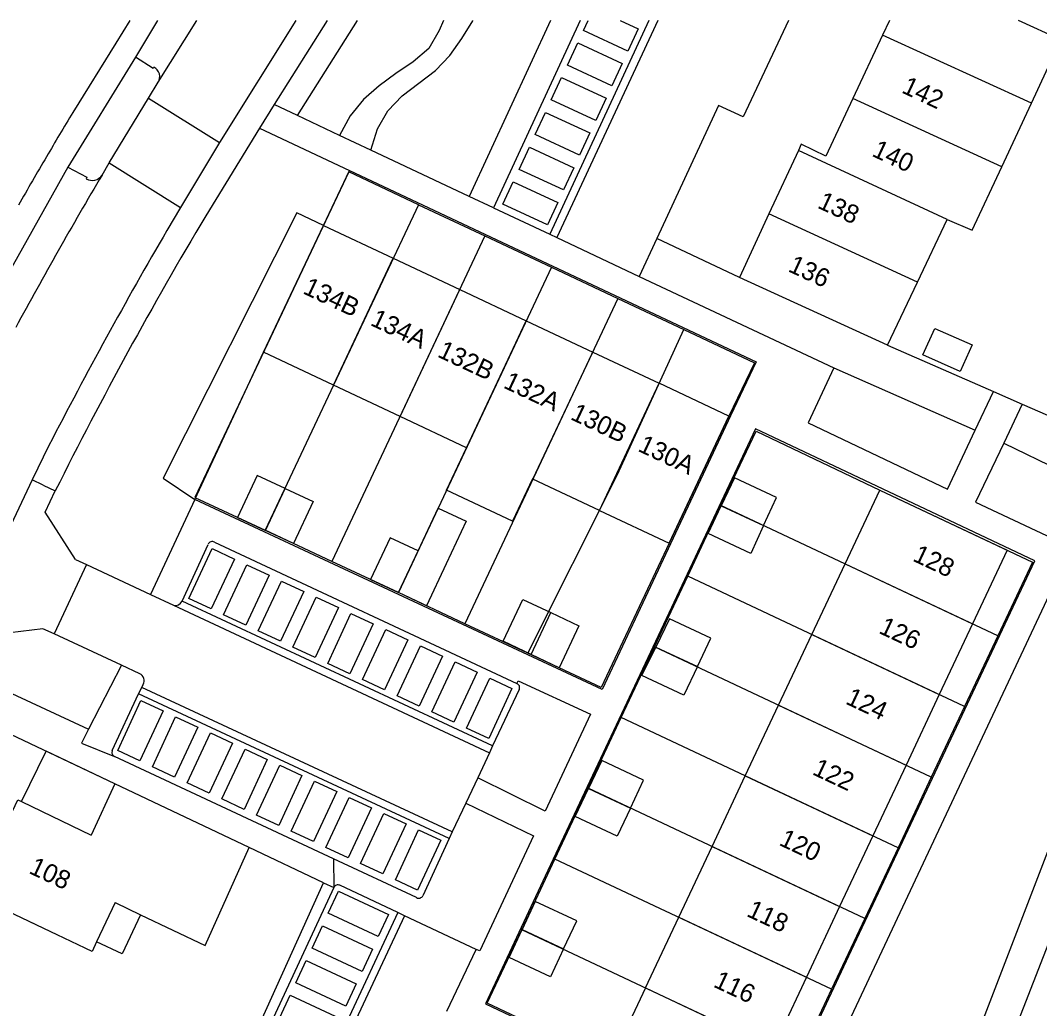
# Model space of a CAD drawing. Extents: x 194485 to 197793, y 468269 to 470822.
# Drawn here: x 195519.5 to 195586.1, y 470757.8 to 470822.3 of the extents above; entities that cross this region are included whole.
import ezdxf

# ---------------------------------------------------------------- set-up
doc = ezdxf.new("R2010")
doc.units = 0
for name, color, linetype in [('BGT grensvlak begroeid terreindeel', 7, 'Continuous'), ('BGT grensvlak gebouwinstallatie plus 1', 7, 'Continuous'), ('BGT grensvlak onbegroeid terreindeel', 7, 'Continuous'), ('BGT grensvlak overig bouwwerk uitbreiding populatie', 7, 'Continuous'), ('BGT grensvlak pand op maaiveld', 7, 'Continuous'), ('BGT grensvlak pand op maaiveld LR', 7, 'Continuous'), ('BGT grensvlak vegetatieobject', 7, 'Continuous'), ('BGT grensvlak wegdeel', 7, 'Continuous'), ('BGT lijnelement scheiding hek', 7, 'Continuous'), ('BGT tekst huisnummerreeks', 7, 'Continuous'), ('GEM grensvlak WOZ_BRK percelen', 7, 'Continuous')]:
    doc.layers.add(name, color=color, linetype=linetype)

msp = doc.modelspace()

# ---------------------------------------------------------------- linework, layer by layer
at = {"layer": 'BGT grensvlak begroeid terreindeel'}
for p, q in [((195537.621, 470816.066), (195541.523, 470822.285)), ((195554.127, 470822.285), (195548.827, 470810.792)), ((195572.643, 470799.595), (195581.871, 470795.517)), ((195526.117, 470780.175), (195523.975, 470775.991))]:
    msp.add_line(p, q, dxfattribs=at)
for points in [[(195539.317, 470808.899), (195537.569, 470809.726), (195528.841, 470792.386), (195530.903, 470790.999)], [(195583.73, 470794.677), (195587.422, 470792.892), (195588.169, 470795.816)]]:
    msp.add_lwpolyline(points, dxfattribs=at)
at = {"layer": 'BGT grensvlak gebouwinstallatie plus 1'}
for p, q in [((195519.597, 470771.274), (195521.196, 470774.557)), ((195525.679, 470772.429), (195521.196, 470774.557)), ((195527.372, 470763.884), (195526.172, 470761.326)), ((195526.172, 470761.326), (195524.5, 470762.121))]:
    msp.add_line(p, q, dxfattribs=at)
at = {"layer": 'BGT grensvlak onbegroeid terreindeel'}
for p, q in [((195539.317, 470808.899), (195541.003, 470812.482)), ((195566.481, 470805.505), (195561.082, 470808.047)), ((195530.903, 470790.999), (195535.405, 470800.622)), ((195576.152, 470801.066), (195583.061, 470798.048)), ((195584.942, 470797.226), (195588.169, 470795.816)), ((195532.942, 470751.865), (195539.307, 470765.961))]:
    msp.add_line(p, q, dxfattribs=at)
at = {"layer": 'BGT grensvlak overig bouwwerk uitbreiding populatie'}
for p, q in [((195578.451, 470800.44), (195579.222, 470802.175)), ((195579.222, 470802.175), (195581.667, 470801.088)), ((195580.894, 470799.353), (195578.451, 470800.44)), ((195581.667, 470801.088), (195580.894, 470799.353))]:
    msp.add_line(p, q, dxfattribs=at)
at = {"layer": 'BGT grensvlak pand op maaiveld'}
for p, q in [((195576.271, 470822.285), (195575.824, 470821.329)), ((195575.824, 470821.329), (195573.889, 470817.19)), ((195585.537, 470816.872), (195587.468, 470821.014)), ((195583.606, 470812.73), (195585.537, 470816.872)), ((195570.322, 470813.799), (195568.401, 470809.651)), ((195568.401, 470809.651), (195566.481, 470805.505)), ((195578.104, 470805.198), (195580.038, 470809.293)), ((195535.405, 470800.622), (195539.317, 470808.899)), ((195539.317, 470808.899), (195543.865, 470806.759)), ((195543.865, 470806.759), (195548.209, 470804.716)), ((195576.152, 470801.066), (195566.481, 470805.505)), ((195576.152, 470801.066), (195578.104, 470805.198)), ((195548.209, 470804.716), (195552.552, 470802.672)), ((195552.552, 470802.672), (195556.895, 470800.629)), ((195539.967, 470798.472), (195535.405, 470800.622)), ((195556.895, 470800.629), (195561.239, 470798.586)), ((195544.309, 470796.426), (195539.967, 470798.472)), ((195548.651, 470794.38), (195544.309, 470796.426)), ((195552.993, 470792.334), (195552.966, 470792.347)), ((195557.335, 470790.288), (195552.993, 470792.334)), ((195571.201, 470782.172), (195573.373, 470786.786)), ((195581.695, 470782.873), (195579.525, 470778.258)), ((195569.028, 470777.559), (195571.201, 470782.172)), ((195579.525, 470778.258), (195577.355, 470773.643)), ((195566.855, 470772.945), (195569.028, 470777.559)), ((195577.355, 470773.643), (195575.184, 470769.028)), ((195564.683, 470768.33), (195566.855, 470772.945)), ((195525.679, 470772.429), (195524.142, 470769.088)), ((195534.451, 470768.266), (195525.679, 470772.429)), ((195519.597, 470771.274), (195524.142, 470769.088)), ((195575.184, 470769.028), (195573.014, 470764.413)), ((195562.51, 470763.716), (195564.683, 470768.33)), ((195525.699, 470764.686), (195524.5, 470762.121)), ((195525.699, 470764.686), (195527.372, 470763.884)), ((195573.014, 470764.413), (195570.844, 470759.798)), ((195560.337, 470759.102), (195562.51, 470763.716)), ((195570.844, 470759.798), (195568.674, 470755.183))]:
    msp.add_line(p, q, dxfattribs=at)
for points in [[(195573.889, 470817.19), (195572.124, 470813.413), (195570.504, 470814.191), (195570.322, 470813.799)], [(195580.038, 470809.293), (195581.671, 470808.579), (195583.606, 470812.73)], [(195557.335, 470790.288), (195561.894, 470788.139), (195565.787, 470796.446), (195561.239, 470798.586)], [(195552.966, 470792.347), (195551.664, 470789.584), (195547.349, 470791.617), (195548.651, 470794.38)], [(195536.813, 470791.715), (195534.986, 470792.568), (195533.692, 470789.822), (195535.519, 470788.969)], [(195568.053, 470789.298), (195568.898, 470791.118), (195566.146, 470792.404), (195565.288, 470790.59)], [(195536.813, 470791.715), (195538.639, 470790.863), (195537.345, 470788.117), (195535.519, 470788.969)], [(195573.373, 470786.786), (195575.641, 470791.602), (195583.959, 470787.689), (195581.695, 470782.873)], [(195568.053, 470789.298), (195567.207, 470787.478), (195564.429, 470788.776), (195565.288, 470790.59)], [(195545.502, 470787.647), (195546.802, 470790.432), (195548.63, 470789.579), (195547.33, 470786.794)], [(195545.502, 470787.647), (195543.673, 470788.5), (195542.379, 470785.767), (195544.208, 470784.914)], [(195547.33, 470786.794), (195546.036, 470784.061), (195544.208, 470784.914)], [(195552.868, 470780.874), (195551.043, 470781.737), (195552.328, 470784.474), (195554.153, 470783.611)], [(195554.153, 470783.611), (195555.977, 470782.749), (195554.692, 470780.012), (195552.868, 470780.874)], [(195563.729, 470780.087), (195564.613, 470781.947), (195561.916, 470783.214), (195561.012, 470781.364)], [(195563.729, 470780.087), (195562.845, 470778.227), (195560.108, 470779.513), (195561.012, 470781.364)], [(195559.354, 470770.836), (195560.214, 470772.662), (195557.477, 470773.948), (195556.617, 470772.122)], [(195559.354, 470770.836), (195558.493, 470769.009), (195555.756, 470770.295), (195556.617, 470772.122)], [(195524.5, 470762.121), (195524.206, 470761.491), (195516.418, 470765.182), (195519.343, 470771.396), (195519.597, 470771.274)], [(195527.372, 470763.884), (195531.576, 470761.869), (195534.451, 470768.266)], [(195554.994, 470761.653), (195555.85, 470763.481), (195553.144, 470764.75), (195552.288, 470762.922)], [(195554.994, 470761.653), (195554.137, 470759.825), (195551.431, 470761.094), (195552.288, 470762.922)], [(195560.337, 470759.102), (195558.076, 470754.3), (195566.41, 470750.367), (195568.674, 470755.183)]]:
    msp.add_lwpolyline(points, dxfattribs=at)
at = {"layer": 'BGT grensvlak pand op maaiveld LR'}
for p, q in [((195587.468, 470821.014), (195584.699, 470822.285)), ((195585.537, 470816.872), (195575.824, 470821.329)), ((195583.606, 470812.73), (195573.889, 470817.19)), ((195580.038, 470809.293), (195570.322, 470813.799)), ((195578.104, 470805.198), (195568.401, 470809.651)), ((195539.967, 470798.472), (195543.865, 470806.759)), ((195544.309, 470796.426), (195548.209, 470804.716)), ((195548.651, 470794.38), (195552.552, 470802.672)), ((195552.993, 470792.334), (195556.895, 470800.629)), ((195557.335, 470790.288), (195561.239, 470798.586)), ((195535.519, 470788.969), (195536.813, 470791.715)), ((195565.288, 470790.59), (195568.053, 470789.298)), ((195544.208, 470784.914), (195545.502, 470787.647)), ((195573.373, 470786.786), (195581.695, 470782.873)), ((195552.868, 470780.874), (195554.153, 470783.611)), ((195571.201, 470782.172), (195579.525, 470778.258)), ((195561.012, 470781.364), (195563.729, 470780.087)), ((195569.028, 470777.559), (195577.355, 470773.643)), ((195566.855, 470772.945), (195575.184, 470769.028)), ((195556.617, 470772.122), (195559.354, 470770.836)), ((195564.683, 470768.33), (195573.014, 470764.413)), ((195562.51, 470763.716), (195570.844, 470759.798)), ((195552.288, 470762.922), (195554.994, 470761.653)), ((195560.337, 470759.102), (195568.674, 470755.183))]:
    msp.add_line(p, q, dxfattribs=at)
at = {"layer": 'BGT grensvlak vegetatieobject'}
for p, q in [((195516.162, 470779.622), (195523.975, 470775.991)), ((195525.679, 470772.429), (195515.142, 470777.428)), ((195539.307, 470765.961), (195534.451, 470768.266)), ((195539.97, 470767.53), (195539.989, 470765.662)), ((195539.307, 470765.961), (195539.989, 470765.662))]:
    msp.add_line(p, q, dxfattribs=at)
msp.add_lwpolyline([(195523.975, 470775.991), (195523.51, 470775.083), (195525.673, 470774.219)], dxfattribs=at)
at = {"layer": 'BGT grensvlak wegdeel'}
for p, q in [((195526.659, 470822.285), (195525.745, 470820.808)), ((195528.48, 470822.285), (195527.03, 470819.874)), ((195528.514, 470818.241), (195531.04, 470822.285)), ((195537.504, 470822.285), (195532.524, 470814.305)), ((195539.557, 470822.285), (195536.081, 470816.791)), ((195556.079, 470822.285), (195550.417, 470810.044)), ((195560.561, 470822.285), (195554.084, 470808.316)), ((195561.137, 470822.285), (195554.547, 470808.098)), ((195556.289, 470821.631), (195556.592, 470822.285)), ((195525.745, 470820.808), (195522.938, 470816.27)), ((195527.03, 470819.874), (195522.628, 470812.705)), ((195527.879, 470817.216), (195528.514, 470818.241)), ((195525.311, 470812.99), (195527.879, 470817.216)), ((195527.879, 470817.216), (195532.524, 470814.305)), ((195536.081, 470816.791), (195535.129, 470815.243)), ((195537.621, 470816.066), (195536.081, 470816.791)), ((195540.358, 470814.778), (195537.621, 470816.066)), ((195535.129, 470815.243), (195531.626, 470809.529)), ((195535.129, 470815.243), (195541.003, 470812.482)), ((195542.401, 470813.816), (195540.358, 470814.778)), ((195532.524, 470814.305), (195529.971, 470810.059)), ((195548.827, 470810.792), (195542.401, 470813.816)), ((195522.628, 470812.705), (195517.582, 470803.736)), ((195524.857, 470812.184), (195525.311, 470812.99)), ((195525.311, 470812.99), (195529.971, 470810.059)), ((195550.417, 470810.044), (195548.827, 470810.792)), ((195529.971, 470810.059), (195529.086, 470808.571)), ((195550.417, 470810.044), (195554.084, 470808.316)), ((195554.084, 470808.316), (195554.547, 470808.098)), ((195554.547, 470808.098), (195559.933, 470805.567)), ((195561.082, 470808.047), (195559.933, 470805.567)), ((195559.933, 470805.567), (195572.643, 470799.595)), ((195581.871, 470795.517), (195583.061, 470798.048)), ((195583.061, 470798.048), (195584.942, 470797.226)), ((195584.942, 470797.226), (195583.73, 470794.677)), ((195521.383, 470794.517), (195520.288, 470792.286)), ((195520.288, 470792.286), (195515.144, 470781.412)), ((195521.005, 470791.938), (195520.288, 470792.286)), ((195521.005, 470791.938), (195521.799, 470791.561)), ((195530.903, 470790.999), (195528.012, 470784.799)), ((195530.077, 470784.367), (195531.773, 470788.07)), ((195532.195, 470788.207), (195551.929, 470778.992)), ((195523.844, 470786.746), (195521.722, 470782.225)), ((195523.113, 470787.075), (195523.844, 470786.746)), ((195523.844, 470786.746), (195528.012, 470784.799)), ((195528.012, 470784.799), (195529.518, 470784.106)), ((195529.518, 470784.106), (195550.144, 470774.445)), ((195550.355, 470774.907), (195530.077, 470784.367)), ((195521.722, 470782.225), (195520.995, 470782.548)), ((195526.117, 470780.175), (195521.722, 470782.225)), ((195577.722, 470744.925), (195592.098, 470782.299)), ((195527.315, 470779.616), (195526.117, 470780.175)), ((195527.226, 470778.298), (195527.445, 470778.73)), ((195527.445, 470778.73), (195527.539, 470778.924)), ((195547.725, 470769.293), (195527.445, 470778.73)), ((195552.087, 470778.581), (195550.355, 470774.907)), ((195525.521, 470774.605), (195527.226, 470778.298)), ((195547.513, 470768.859), (195527.226, 470778.298)), ((195550.355, 470774.907), (195550.144, 470774.445)), ((195539.97, 470767.53), (195525.673, 470774.219)), ((195550.144, 470774.445), (195549.38, 470772.821)), ((195549.38, 470772.821), (195548.601, 470771.161)), ((195548.601, 470771.161), (195547.725, 470769.293)), ((195547.725, 470769.293), (195547.513, 470768.859)), ((195547.513, 470768.859), (195545.801, 470765.125)), ((195545.384, 470764.997), (195539.97, 470767.53)), ((195539.989, 470765.662), (195532.905, 470750.442)), ((195544.164, 470764.031), (195540.381, 470765.804)), ((195544.164, 470764.031), (195536.859, 470748.385)), ((195544.606, 470763.819), (195544.164, 470764.031)), ((195549.288, 470761.619), (195544.606, 470763.819)), ((195547.377, 470757.582), (195549.288, 470761.619))]:
    msp.add_line(p, q, dxfattribs=at)
for points in [[(195547.141, 470822.285), (195546.87, 470821.628), (195546.201, 470820.448), (195545.166, 470819.572), (195544.033, 470818.818), (195542.945, 470818.002), (195541.914, 470817.115), (195541.063, 470816.058), (195540.358, 470814.778)], [(195542.401, 470813.816), (195542.846, 470815.208), (195543.517, 470816.386), (195544.457, 470817.367), (195545.537, 470818.193), (195546.626, 470819.009), (195547.572, 470819.983), (195548.352, 470821.097), (195549.057, 470822.261), (195549.072, 470822.285)], [(195558.681, 470822.285), (195559.865, 470821.736), (195559.192, 470820.285), (195556.289, 470821.631)], [(195569.671, 470822.285), (195566.727, 470815.976), (195565.097, 470816.717), (195561.082, 470808.047)], [(195579.491, 470743.605), (195597.232, 470789.148), (195597.743, 470790.459), (195598.133, 470791.46), (195602.287, 470802.171), (195610.129, 470822.285)], [(195555.238, 470819.363), (195555.911, 470820.814), (195558.814, 470819.468), (195558.141, 470818.017), (195555.238, 470819.363)], [(195528.237, 470819.226), (195528.193, 470819.137), (195527.03, 470819.874)], [(195554.186, 470817.095), (195554.859, 470818.546), (195557.762, 470817.2), (195557.089, 470815.748), (195554.186, 470817.095)], [(195553.134, 470814.826), (195553.808, 470816.278), (195556.711, 470814.932), (195556.038, 470813.48), (195553.134, 470814.826)], [(195552.083, 470812.558), (195552.756, 470814.01), (195555.659, 470812.664), (195554.986, 470811.212), (195552.083, 470812.558)], [(195522.628, 470812.705), (195523.86, 470812.048), (195523.823, 470811.936)], [(195541.003, 470812.482), (195567.573, 470799.994), (195565.899, 470796.469), (195561.498, 470787.07), (195557.502, 470778.597), (195530.903, 470790.999)], [(195551.031, 470810.29), (195551.704, 470811.742), (195554.607, 470810.396), (195553.934, 470808.944), (195551.031, 470810.29)], [(195572.643, 470799.595), (195570.967, 470795.997), (195580.065, 470791.677), (195581.871, 470795.517)], [(195553.778, 470766.398), (195549.886, 470758.074), (195568.114, 470749.442), (195573.609, 470761.198), (195585.761, 470786.986), (195567.521, 470795.606), (195553.778, 470766.398)], [(195583.73, 470794.677), (195581.895, 470790.82), (195588.329, 470787.807), (195593.266, 470785.465)], [(195523.113, 470787.075), (195521.141, 470790.166), (195521.799, 470791.561)], [(195532.046, 470787.789), (195533.496, 470787.112), (195531.974, 470783.85), (195530.524, 470784.526), (195532.046, 470787.789)], [(195534.311, 470786.732), (195535.761, 470786.056), (195534.239, 470782.793), (195532.789, 470783.47), (195534.311, 470786.732)], [(195577.722, 470744.925), (195569.743, 470748.643), (195587.397, 470786.227), (195592.688, 470783.711)], [(195536.577, 470785.675), (195538.027, 470784.999), (195536.505, 470781.736), (195535.055, 470782.413), (195536.577, 470785.675)], [(195538.843, 470784.618), (195540.293, 470783.942), (195538.771, 470780.679), (195537.321, 470781.356), (195538.843, 470784.618)], [(195541.108, 470783.561), (195542.558, 470782.885), (195541.036, 470779.622), (195539.586, 470780.299), (195541.108, 470783.561)], [(195520.995, 470782.548), (195517.365, 470782.125), (195516.66, 470780.694)], [(195543.374, 470782.504), (195544.824, 470781.828), (195543.302, 470778.565), (195541.852, 470779.242), (195543.374, 470782.504)], [(195545.639, 470781.447), (195547.089, 470780.771), (195545.567, 470777.508), (195544.117, 470778.185), (195545.639, 470781.447)], [(195547.905, 470780.39), (195549.355, 470779.714), (195547.833, 470776.451), (195546.383, 470777.128), (195547.905, 470780.39)], [(195550.171, 470779.333), (195551.621, 470778.657), (195550.099, 470775.395), (195548.649, 470776.071), (195550.171, 470779.333)], [(195551.929, 470778.992), (195552.025, 470779.164), (195556.742, 470776.976), (195553.781, 470770.653), (195549.38, 470772.821)], [(195527.391, 470777.868), (195528.841, 470777.193), (195527.323, 470773.929), (195525.872, 470774.604), (195527.391, 470777.868)], [(195529.657, 470776.814), (195531.108, 470776.139), (195529.589, 470772.875), (195528.139, 470773.55), (195529.657, 470776.814)], [(195531.924, 470775.759), (195533.375, 470775.084), (195531.856, 470771.82), (195530.405, 470772.495), (195531.924, 470775.759)], [(195534.191, 470774.704), (195535.641, 470774.029), (195534.123, 470770.765), (195532.672, 470771.44), (195534.191, 470774.704)], [(195536.457, 470773.65), (195537.908, 470772.975), (195536.389, 470769.711), (195534.939, 470770.386), (195536.457, 470773.65)], [(195538.724, 470772.595), (195540.175, 470771.92), (195538.656, 470768.656), (195537.205, 470769.331), (195538.724, 470772.595)], [(195540.991, 470771.541), (195542.441, 470770.866), (195540.923, 470767.602), (195539.472, 470768.277), (195540.991, 470771.541)], [(195548.601, 470771.161), (195553.019, 470769.038), (195549.521, 470761.531), (195549.288, 470761.619)], [(195543.257, 470770.486), (195544.708, 470769.811), (195543.189, 470766.547), (195541.739, 470767.222), (195543.257, 470770.486)], [(195545.524, 470769.431), (195546.975, 470768.756), (195545.456, 470765.492), (195544.005, 470766.167), (195545.524, 470769.431)], [(195543.564, 470763.901), (195542.887, 470762.452), (195539.625, 470763.975), (195540.302, 470765.424), (195543.564, 470763.901)], [(195544.606, 470763.819), (195537.296, 470748.186), (195536.859, 470748.385)], [(195542.506, 470761.636), (195541.829, 470760.186), (195538.567, 470761.709), (195539.244, 470763.159), (195542.506, 470761.636)], [(195541.448, 470759.371), (195540.771, 470757.921), (195537.509, 470759.444), (195538.186, 470760.894), (195541.448, 470759.371)], [(195540.391, 470757.106), (195539.714, 470755.656), (195536.452, 470757.179), (195537.129, 470758.629), (195540.391, 470757.106)]]:
    msp.add_lwpolyline(points, dxfattribs=at)
for centre, radius, start, end in [((195527.927, 470818.607), 0.692, 328.0351, 63.37881), ((195804.4, 470647.198), 328.339, 149.00707, 149.59257), ((195808.709, 470644.672), 333.333, 149.59303, 150.22279), ((195755.218, 470675.105), 268.061, 149.24479, 151.69245), ((195524.208, 470812.612), 0.778, 240.37381, 326.60089), ((195765.728, 470669.823), 272.62, 149.17242, 153.4776), ((195794.988, 470653.692), 307.719, 149.78064, 152.76505), ((195532.046, 470787.949), 0.298, 59.95504, 156.01643), ((195529.658, 470784.535), 0.451, 251.89814, 338.15809), ((195527.105, 470779.166), 0.497, 330.85372, 65.01976), ((195551.83, 470778.718), 0.291, 331.96552, 70.09082), ((195525.78, 470774.484), 0.286, 154.89918, 248.08812), ((195540.254, 470765.543), 0.29, 64.02085, 155.80448), ((195545.529, 470765.269), 0.308, 241.95513, 332.17307)]:
    msp.add_arc(centre, radius, start, end, dxfattribs=at)
at = {"layer": 'BGT lijnelement scheiding hek'}
for p, q in [((195537.621, 470816.066), (195541.523, 470822.285)), ((195554.127, 470822.285), (195548.827, 470810.792))]:
    msp.add_line(p, q, dxfattribs=at)
msp.add_lwpolyline([(195548.827, 470810.792), (195542.401, 470813.816), (195540.358, 470814.778), (195537.621, 470816.066)], dxfattribs=at)
at = {"layer": 'GEM grensvlak WOZ_BRK percelen'}
for p, q in [((195545.506, 470810.248), (195535.506, 470788.987)), ((195545.506, 470810.248), (195549.85, 470808.205)), ((195549.85, 470808.205), (195539.853, 470786.954)), ((195549.85, 470808.205), (195554.194, 470806.162)), ((195554.194, 470806.162), (195544.201, 470784.92)), ((195554.194, 470806.162), (195558.537, 470804.119)), ((195558.537, 470804.119), (195548.549, 470782.886)), ((195558.537, 470804.119), (195562.844, 470802.092)), ((195563.094, 470785.984), (195565.266, 470790.598)), ((195583.344, 470782.098), (195565.266, 470790.598)), ((195539.853, 470786.954), (195535.506, 470788.987)), ((195544.201, 470784.92), (195539.853, 470786.954)), ((195560.924, 470781.37), (195563.094, 470785.984)), ((195581.172, 470777.484), (195563.094, 470785.984)), ((195548.549, 470782.886), (195544.201, 470784.92)), ((195552.65, 470780.968), (195548.549, 470782.886)), ((195583.344, 470782.098), (195581.172, 470777.484)), ((195558.752, 470776.756), (195560.924, 470781.37)), ((195579, 470772.869), (195560.924, 470781.37)), ((195581.172, 470777.484), (195579, 470772.869)), ((195556.586, 470772.137), (195558.752, 470776.756)), ((195576.829, 470768.255), (195558.752, 470776.756)), ((195579, 470772.869), (195576.829, 470768.255)), ((195554.42, 470767.519), (195556.586, 470772.137)), ((195574.657, 470763.64), (195556.586, 470772.137)), ((195576.829, 470768.255), (195574.657, 470763.64)), ((195552.255, 470762.901), (195554.42, 470767.519)), ((195572.485, 470759.026), (195554.42, 470767.519)), ((195574.657, 470763.64), (195572.485, 470759.026)), ((195570.314, 470754.412), (195552.255, 470762.901)), ((195572.485, 470759.026), (195570.314, 470754.412))]:
    msp.add_line(p, q, dxfattribs=at)
for points in [[(195545.506, 470810.248), (195540.964, 470812.385), (195530.92, 470791.132), (195535.506, 470788.987)], [(195552.65, 470780.968), (195558.518, 470792.641), (195562.844, 470802.092)], [(195562.844, 470802.092), (195567.448, 470799.926), (195565.787, 470796.446), (195561.894, 470788.139), (195557.445, 470778.725), (195552.65, 470780.968)], [(195565.266, 470790.598), (195567.558, 470795.469), (195575.641, 470791.602), (195585.61, 470786.913), (195583.344, 470782.098)], [(195570.314, 470754.412), (195568.035, 470749.57), (195566.41, 470750.367), (195550.006, 470758.106), (195552.255, 470762.901)]]:
    msp.add_lwpolyline(points, dxfattribs=at)

# ---------------------------------------------------------------- texts
at = {"layer": 'BGT tekst huisnummerreeks'}
for s, rotation, p in [('142', 334.9, (195577, 470817.596)), ('140', 335, (195575.06, 470813.453)), ('138', 335.2, (195571.504, 470810.07)), ('136', 335.2, (195569.585, 470805.923)), ('134B', 334.8, (195537.902, 470804.481)), ('134A', 334.8, (195542.307, 470802.409)), ('132B', 334.8, (195546.691, 470800.346)), ('132A', 334.8, (195550.993, 470798.322)), ('130B', 334.8, (195555.379, 470796.259)), ('130A', 334.8, (195559.782, 470794.188)), ('128', 334.8, (195577.72, 470787.02)), ('126', 334.8, (195575.504, 470782.304)), ('124', 334.8, (195573.336, 470777.688)), ('122', 334.8, (195571.17, 470773.071)), ('120', 334.8, (195568.995, 470768.458)), ('108', 334.8, (195520.013, 470766.622)), ('118', 334.8, (195566.878, 470763.818)), ('116', 334.8, (195564.709, 470759.203))]:
    msp.add_text(s, height=1.2, rotation=rotation, dxfattribs=at).set_placement(p)

doc.saveas('drawing.dxf')
